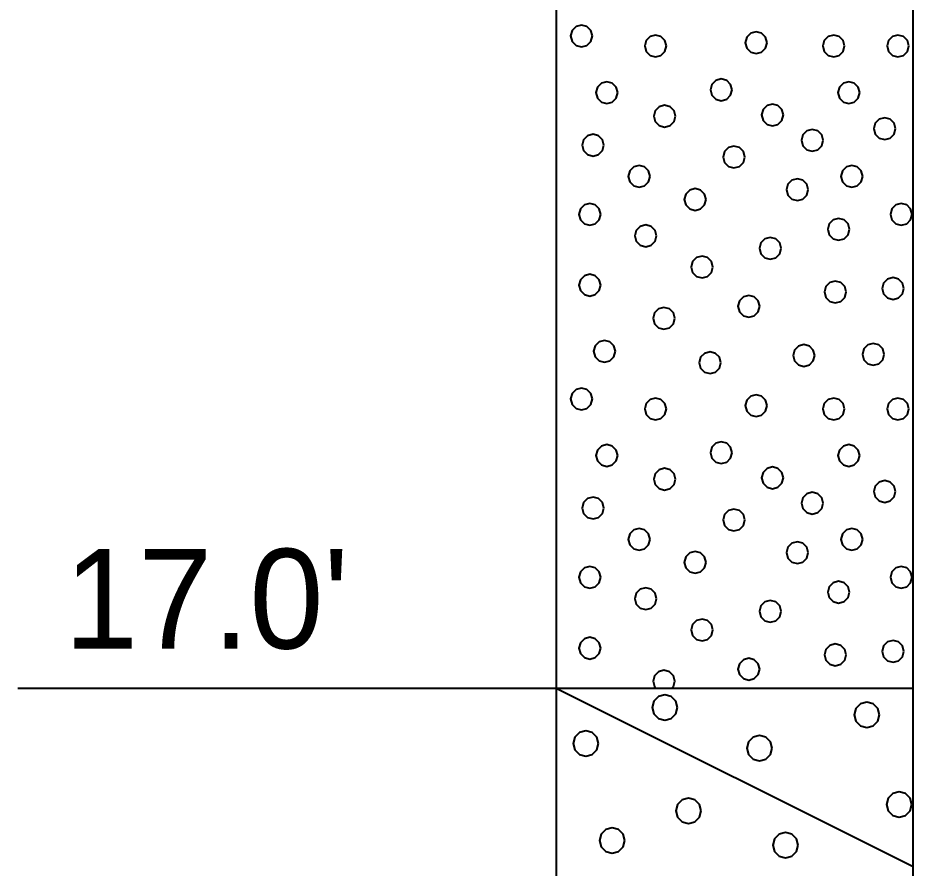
# Model space of a CAD drawing. Extents: x -582 to 653, y -817 to -3.
# Drawn here: x -441.74 to -435.48, y -196.2 to -190.25 of the extents above; entities that cross this region are included whole.
import ezdxf

# ---------------------------------------------------------------- set-up
doc = ezdxf.new("R2010")
doc.units = 0
doc.header["$LTSCALE"] = 0.4
doc.layers.add('27', color=7, linetype='Continuous', lineweight=40)

msp = doc.modelspace()

# ---------------------------------------------------------------- linework, layer by layer
at = {"layer": '27'}
for p, q in [((-437.9772, -182.9387), (-437.9772, -194.9387)), ((-435.4772, -194.9387), (-435.4772, -182.9387)), ((-441.7446, -194.9387), (-437.9772, -194.9387)), ((-437.9772, -194.9387), (-435.4772, -194.9387)), ((-437.9772, -194.9387), (-435.4772, -196.1887)), ((-437.9772, -194.9387), (-437.9772, -199.9387)), ((-435.4772, -199.9387), (-435.4772, -194.9387))]:
    msp.add_line(p, q, dxfattribs=at)
for points in [[(-437.7228, -190.3752), (-437.733, -190.3371), (-437.7609, -190.3092), (-437.799, -190.299), (-437.8371, -190.3092), (-437.865, -190.3371), (-437.8752, -190.3752), (-437.865, -190.4133), (-437.8371, -190.4412), (-437.799, -190.4514), (-437.7609, -190.4412), (-437.733, -190.4133)], [(-437.2041, -190.4451), (-437.2143, -190.407), (-437.2422, -190.3791), (-437.2803, -190.3689), (-437.3184, -190.3791), (-437.3463, -190.407), (-437.3565, -190.4451), (-437.3463, -190.4832), (-437.3184, -190.5111), (-437.2803, -190.5213), (-437.2422, -190.5111), (-437.2143, -190.4832)], [(-436.4998, -190.4222), (-436.51, -190.3841), (-436.5379, -190.3562), (-436.576, -190.346), (-436.6141, -190.3562), (-436.642, -190.3841), (-436.6522, -190.4222), (-436.642, -190.4603), (-436.6141, -190.4882), (-436.576, -190.4984), (-436.5379, -190.4882), (-436.51, -190.4603)], [(-435.957, -190.4451), (-435.9672, -190.407), (-435.9951, -190.3791), (-436.0332, -190.3689), (-436.0713, -190.3791), (-436.0992, -190.407), (-436.1094, -190.4451), (-436.0992, -190.4832), (-436.0713, -190.5111), (-436.0332, -190.5213), (-435.9951, -190.5111), (-435.9672, -190.4832)], [(-435.507, -190.4451), (-435.5172, -190.407), (-435.5451, -190.3791), (-435.5832, -190.3689), (-435.6213, -190.3791), (-435.6492, -190.407), (-435.6594, -190.4451), (-435.6492, -190.4832), (-435.6213, -190.5111), (-435.5832, -190.5213), (-435.5451, -190.5111), (-435.5172, -190.4832)], [(-437.5453, -190.7714), (-437.5555, -190.7333), (-437.5834, -190.7054), (-437.6215, -190.6952), (-437.6596, -190.7054), (-437.6875, -190.7333), (-437.6977, -190.7714), (-437.6875, -190.8095), (-437.6596, -190.8374), (-437.6215, -190.8476), (-437.5834, -190.8374), (-437.5555, -190.8095)], [(-436.7443, -190.7518), (-436.7545, -190.7137), (-436.7824, -190.6858), (-436.8205, -190.6756), (-436.8586, -190.6858), (-436.8865, -190.7137), (-436.8967, -190.7518), (-436.8865, -190.7899), (-436.8586, -190.8178), (-436.8205, -190.828), (-436.7824, -190.8178), (-436.7545, -190.7899)], [(-435.8506, -190.7714), (-435.8608, -190.7333), (-435.8887, -190.7054), (-435.9268, -190.6952), (-435.9649, -190.7054), (-435.9928, -190.7333), (-436.003, -190.7714), (-435.9928, -190.8095), (-435.9649, -190.8374), (-435.9268, -190.8476), (-435.8887, -190.8374), (-435.8608, -190.8095)], [(-437.1403, -190.9366), (-437.1505, -190.8985), (-437.1784, -190.8706), (-437.2165, -190.8604), (-437.2546, -190.8706), (-437.2825, -190.8985), (-437.2927, -190.9366), (-437.2825, -190.9747), (-437.2546, -191.0026), (-437.2165, -191.0128), (-437.1784, -191.0026), (-437.1505, -190.9747)], [(-436.3852, -190.9276), (-436.3954, -190.8895), (-436.4233, -190.8617), (-436.4614, -190.8514), (-436.4995, -190.8617), (-436.5274, -190.8895), (-436.5376, -190.9276), (-436.5274, -190.9657), (-436.4995, -190.9936), (-436.4614, -191.0038), (-436.4233, -190.9936), (-436.3954, -190.9657)], [(-435.5998, -191.0235), (-435.61, -190.9854), (-435.6379, -190.9575), (-435.676, -190.9473), (-435.7141, -190.9575), (-435.742, -190.9854), (-435.7522, -191.0235), (-435.742, -191.0616), (-435.7141, -191.0895), (-435.676, -191.0997), (-435.6379, -191.0895), (-435.61, -191.0616)], [(-436.107, -191.1049), (-436.1172, -191.0668), (-436.1451, -191.0389), (-436.1832, -191.0287), (-436.2213, -191.0389), (-436.2492, -191.0668), (-436.2594, -191.1049), (-436.2492, -191.143), (-436.2213, -191.1709), (-436.1832, -191.1811), (-436.1451, -191.1709), (-436.1172, -191.143)], [(-437.6414, -191.1392), (-437.6516, -191.1011), (-437.6795, -191.0732), (-437.7176, -191.063), (-437.7557, -191.0732), (-437.7836, -191.1011), (-437.7938, -191.1392), (-437.7836, -191.1773), (-437.7557, -191.2052), (-437.7176, -191.2154), (-437.6795, -191.2052), (-437.6516, -191.1773)], [(-436.6554, -191.2224), (-436.6656, -191.1843), (-436.6935, -191.1564), (-436.7316, -191.1462), (-436.7697, -191.1564), (-436.7975, -191.1843), (-436.8078, -191.2224), (-436.7975, -191.2605), (-436.7697, -191.2884), (-436.7316, -191.2986), (-436.6935, -191.2884), (-436.6656, -191.2605)], [(-437.3185, -191.3579), (-437.3287, -191.3198), (-437.3566, -191.2919), (-437.3947, -191.2817), (-437.4328, -191.2919), (-437.4607, -191.3198), (-437.4709, -191.3579), (-437.4607, -191.396), (-437.4328, -191.4239), (-437.3947, -191.4341), (-437.3566, -191.4239), (-437.3287, -191.396)], [(-435.8299, -191.3579), (-435.8401, -191.3198), (-435.868, -191.2919), (-435.9061, -191.2817), (-435.9442, -191.2919), (-435.9721, -191.3198), (-435.9823, -191.3579), (-435.9721, -191.396), (-435.9442, -191.4239), (-435.9061, -191.4341), (-435.868, -191.4239), (-435.8401, -191.396)], [(-436.2113, -191.4507), (-436.2215, -191.4126), (-436.2494, -191.3847), (-436.2875, -191.3745), (-436.3256, -191.3847), (-436.3534, -191.4126), (-436.3637, -191.4507), (-436.3534, -191.4888), (-436.3256, -191.5167), (-436.2875, -191.5269), (-436.2494, -191.5167), (-436.2215, -191.4888)], [(-436.927, -191.5193), (-436.9372, -191.4812), (-436.9651, -191.4533), (-437.0032, -191.4431), (-437.0413, -191.4533), (-437.0692, -191.4812), (-437.0794, -191.5193), (-437.0692, -191.5574), (-437.0413, -191.5853), (-437.0032, -191.5955), (-436.9651, -191.5853), (-436.9372, -191.5574)], [(-437.6643, -191.6236), (-437.6745, -191.5855), (-437.7024, -191.5576), (-437.7405, -191.5474), (-437.7786, -191.5576), (-437.8065, -191.5855), (-437.8167, -191.6236), (-437.8065, -191.6617), (-437.7786, -191.6896), (-437.7405, -191.6998), (-437.7024, -191.6896), (-437.6745, -191.6617)], [(-435.4841, -191.6236), (-435.4943, -191.5855), (-435.5222, -191.5576), (-435.5603, -191.5474), (-435.5984, -191.5576), (-435.6263, -191.5855), (-435.6365, -191.6236), (-435.6263, -191.6617), (-435.5984, -191.6896), (-435.5603, -191.6998), (-435.5222, -191.6896), (-435.4943, -191.6617)], [(-435.9227, -191.7278), (-435.9329, -191.6897), (-435.9608, -191.6618), (-435.9989, -191.6516), (-436.037, -191.6618), (-436.0649, -191.6897), (-436.0751, -191.7278), (-436.0649, -191.7659), (-436.037, -191.7938), (-435.9989, -191.804), (-435.9608, -191.7938), (-435.9329, -191.7659)], [(-437.2728, -191.7736), (-437.283, -191.7355), (-437.3109, -191.7076), (-437.349, -191.6974), (-437.3871, -191.7076), (-437.415, -191.7355), (-437.4252, -191.7736), (-437.415, -191.8117), (-437.3871, -191.8396), (-437.349, -191.8498), (-437.3109, -191.8396), (-437.283, -191.8117)], [(-436.4007, -191.8613), (-436.4109, -191.8232), (-436.4388, -191.7953), (-436.4769, -191.7851), (-436.515, -191.7953), (-436.5429, -191.8232), (-436.5531, -191.8613), (-436.5429, -191.8994), (-436.515, -191.9273), (-436.4769, -191.9375), (-436.4388, -191.9273), (-436.4109, -191.8994)], [(-436.8787, -191.9922), (-436.8889, -191.9541), (-436.9168, -191.9263), (-436.9549, -191.916), (-436.993, -191.9263), (-437.0209, -191.9541), (-437.0311, -191.9922), (-437.0209, -192.0303), (-436.993, -192.0582), (-436.9549, -192.0684), (-436.9168, -192.0582), (-436.8889, -192.0303)], [(-437.6643, -192.1194), (-437.6745, -192.0813), (-437.7024, -192.0534), (-437.7405, -192.0432), (-437.7786, -192.0534), (-437.8065, -192.0813), (-437.8167, -192.1194), (-437.8065, -192.1575), (-437.7786, -192.1854), (-437.7405, -192.1956), (-437.7024, -192.1854), (-437.6745, -192.1575)], [(-435.9456, -192.1664), (-435.9558, -192.1283), (-435.9837, -192.1004), (-436.0218, -192.0902), (-436.0599, -192.1004), (-436.0877, -192.1283), (-436.098, -192.1664), (-436.0877, -192.2045), (-436.0599, -192.2324), (-436.0218, -192.2426), (-435.9837, -192.2324), (-435.9558, -192.2045)], [(-435.5413, -192.1423), (-435.5515, -192.1042), (-435.5794, -192.0763), (-435.6175, -192.0661), (-435.6556, -192.0763), (-435.6835, -192.1042), (-435.6937, -192.1423), (-435.6835, -192.1804), (-435.6556, -192.2082), (-435.6175, -192.2185), (-435.5794, -192.2082), (-435.5515, -192.1804)], [(-436.5507, -192.2668), (-436.5609, -192.2287), (-436.5888, -192.2008), (-436.6269, -192.1906), (-436.665, -192.2008), (-436.6929, -192.2287), (-436.7031, -192.2668), (-436.6929, -192.3049), (-436.665, -192.3328), (-436.6269, -192.343), (-436.5888, -192.3328), (-436.5609, -192.3049)], [(-437.1456, -192.3507), (-437.1558, -192.3126), (-437.1837, -192.2848), (-437.2218, -192.2745), (-437.2599, -192.2848), (-437.2878, -192.3126), (-437.298, -192.3507), (-437.2878, -192.3888), (-437.2599, -192.4167), (-437.2218, -192.4269), (-437.1837, -192.4167), (-437.1558, -192.3888)], [(-437.5613, -192.5821), (-437.5715, -192.544), (-437.5994, -192.5161), (-437.6375, -192.5059), (-437.6756, -192.5161), (-437.7035, -192.544), (-437.7137, -192.5821), (-437.7035, -192.6202), (-437.6756, -192.6481), (-437.6375, -192.6583), (-437.5994, -192.6481), (-437.5715, -192.6202)], [(-435.6799, -192.6037), (-435.6901, -192.5656), (-435.718, -192.5377), (-435.7561, -192.5275), (-435.7942, -192.5377), (-435.8221, -192.5656), (-435.8323, -192.6037), (-435.8221, -192.6418), (-435.7942, -192.6697), (-435.7561, -192.6799), (-435.718, -192.6697), (-435.6901, -192.6418)], [(-436.8227, -192.6622), (-436.8329, -192.6241), (-436.8608, -192.5962), (-436.8989, -192.586), (-436.937, -192.5962), (-436.9649, -192.6241), (-436.9751, -192.6622), (-436.9649, -192.7003), (-436.937, -192.7282), (-436.8989, -192.7384), (-436.8608, -192.7282), (-436.8329, -192.7003)], [(-436.1655, -192.6114), (-436.1757, -192.5733), (-436.2036, -192.5454), (-436.2417, -192.5352), (-436.2798, -192.5454), (-436.3077, -192.5733), (-436.3179, -192.6114), (-436.3077, -192.6495), (-436.2798, -192.6773), (-436.2417, -192.6876), (-436.2036, -192.6773), (-436.1757, -192.6495)], [(-437.7228, -192.9152), (-437.733, -192.8771), (-437.7609, -192.8492), (-437.799, -192.839), (-437.8371, -192.8492), (-437.865, -192.8771), (-437.8752, -192.9152), (-437.865, -192.9533), (-437.8371, -192.9812), (-437.799, -192.9914), (-437.7609, -192.9812), (-437.733, -192.9533)], [(-437.2041, -192.9851), (-437.2143, -192.947), (-437.2422, -192.9191), (-437.2803, -192.9089), (-437.3184, -192.9191), (-437.3463, -192.947), (-437.3565, -192.9851), (-437.3463, -193.0232), (-437.3184, -193.0511), (-437.2803, -193.0613), (-437.2422, -193.0511), (-437.2143, -193.0232)], [(-436.4998, -192.9622), (-436.51, -192.9241), (-436.5379, -192.8962), (-436.576, -192.886), (-436.6141, -192.8962), (-436.642, -192.9241), (-436.6522, -192.9622), (-436.642, -193.0003), (-436.6141, -193.0282), (-436.576, -193.0384), (-436.5379, -193.0282), (-436.51, -193.0003)], [(-435.957, -192.9851), (-435.9672, -192.947), (-435.9951, -192.9191), (-436.0332, -192.9089), (-436.0713, -192.9191), (-436.0992, -192.947), (-436.1094, -192.9851), (-436.0992, -193.0232), (-436.0713, -193.0511), (-436.0332, -193.0613), (-435.9951, -193.0511), (-435.9672, -193.0232)], [(-435.507, -192.9851), (-435.5172, -192.947), (-435.5451, -192.9191), (-435.5832, -192.9089), (-435.6213, -192.9191), (-435.6492, -192.947), (-435.6594, -192.9851), (-435.6492, -193.0232), (-435.6213, -193.0511), (-435.5832, -193.0613), (-435.5451, -193.0511), (-435.5172, -193.0232)], [(-436.7443, -193.2918), (-436.7545, -193.2537), (-436.7824, -193.2258), (-436.8205, -193.2156), (-436.8586, -193.2258), (-436.8865, -193.2537), (-436.8967, -193.2918), (-436.8865, -193.3299), (-436.8586, -193.3578), (-436.8205, -193.368), (-436.7824, -193.3578), (-436.7545, -193.3299)], [(-437.5453, -193.3114), (-437.5555, -193.2733), (-437.5834, -193.2454), (-437.6215, -193.2352), (-437.6596, -193.2454), (-437.6875, -193.2733), (-437.6977, -193.3114), (-437.6875, -193.3495), (-437.6596, -193.3774), (-437.6215, -193.3876), (-437.5834, -193.3774), (-437.5555, -193.3495)], [(-435.8506, -193.3114), (-435.8608, -193.2733), (-435.8887, -193.2454), (-435.9268, -193.2352), (-435.9649, -193.2454), (-435.9928, -193.2733), (-436.003, -193.3114), (-435.9928, -193.3495), (-435.9649, -193.3774), (-435.9268, -193.3876), (-435.8887, -193.3774), (-435.8608, -193.3495)], [(-437.1403, -193.4766), (-437.1505, -193.4385), (-437.1784, -193.4106), (-437.2165, -193.4004), (-437.2546, -193.4106), (-437.2825, -193.4385), (-437.2927, -193.4766), (-437.2825, -193.5147), (-437.2546, -193.5426), (-437.2165, -193.5528), (-437.1784, -193.5426), (-437.1505, -193.5147)], [(-436.3852, -193.4676), (-436.3954, -193.4295), (-436.4233, -193.4017), (-436.4614, -193.3914), (-436.4995, -193.4017), (-436.5274, -193.4295), (-436.5376, -193.4676), (-436.5274, -193.5057), (-436.4995, -193.5336), (-436.4614, -193.5438), (-436.4233, -193.5336), (-436.3954, -193.5057)], [(-435.5998, -193.5635), (-435.61, -193.5254), (-435.6379, -193.4975), (-435.676, -193.4873), (-435.7141, -193.4975), (-435.742, -193.5254), (-435.7522, -193.5635), (-435.742, -193.6016), (-435.7141, -193.6295), (-435.676, -193.6397), (-435.6379, -193.6295), (-435.61, -193.6016)], [(-436.107, -193.6449), (-436.1172, -193.6068), (-436.1451, -193.5789), (-436.1832, -193.5687), (-436.2213, -193.5789), (-436.2492, -193.6068), (-436.2594, -193.6449), (-436.2492, -193.683), (-436.2213, -193.7109), (-436.1832, -193.7211), (-436.1451, -193.7109), (-436.1172, -193.683)], [(-437.6414, -193.6792), (-437.6516, -193.6411), (-437.6795, -193.6132), (-437.7176, -193.603), (-437.7557, -193.6132), (-437.7836, -193.6411), (-437.7938, -193.6792), (-437.7836, -193.7173), (-437.7557, -193.7452), (-437.7176, -193.7554), (-437.6795, -193.7452), (-437.6516, -193.7173)], [(-436.6554, -193.7624), (-436.6656, -193.7243), (-436.6935, -193.6964), (-436.7316, -193.6862), (-436.7697, -193.6964), (-436.7975, -193.7243), (-436.8078, -193.7624), (-436.7975, -193.8005), (-436.7697, -193.8284), (-436.7316, -193.8386), (-436.6935, -193.8284), (-436.6656, -193.8005)], [(-437.3185, -193.8979), (-437.3287, -193.8598), (-437.3566, -193.8319), (-437.3947, -193.8217), (-437.4328, -193.8319), (-437.4607, -193.8598), (-437.4709, -193.8979), (-437.4607, -193.936), (-437.4328, -193.9639), (-437.3947, -193.9741), (-437.3566, -193.9639), (-437.3287, -193.936)], [(-435.8299, -193.8979), (-435.8401, -193.8598), (-435.868, -193.8319), (-435.9061, -193.8217), (-435.9442, -193.8319), (-435.9721, -193.8598), (-435.9823, -193.8979), (-435.9721, -193.936), (-435.9442, -193.9639), (-435.9061, -193.9741), (-435.868, -193.9639), (-435.8401, -193.936)], [(-436.2113, -193.9907), (-436.2215, -193.9526), (-436.2494, -193.9247), (-436.2875, -193.9145), (-436.3256, -193.9247), (-436.3534, -193.9526), (-436.3637, -193.9907), (-436.3534, -194.0288), (-436.3256, -194.0567), (-436.2875, -194.0669), (-436.2494, -194.0567), (-436.2215, -194.0288)], [(-436.927, -194.0593), (-436.9372, -194.0212), (-436.9651, -193.9933), (-437.0032, -193.9831), (-437.0413, -193.9933), (-437.0692, -194.0212), (-437.0794, -194.0593), (-437.0692, -194.0974), (-437.0413, -194.1253), (-437.0032, -194.1355), (-436.9651, -194.1253), (-436.9372, -194.0974)], [(-437.6643, -194.1636), (-437.6745, -194.1255), (-437.7024, -194.0976), (-437.7405, -194.0874), (-437.7786, -194.0976), (-437.8065, -194.1255), (-437.8167, -194.1636), (-437.8065, -194.2017), (-437.7786, -194.2296), (-437.7405, -194.2398), (-437.7024, -194.2296), (-437.6745, -194.2017)], [(-435.4841, -194.1636), (-435.4943, -194.1255), (-435.5222, -194.0976), (-435.5603, -194.0874), (-435.5984, -194.0976), (-435.6263, -194.1255), (-435.6365, -194.1636), (-435.6263, -194.2017), (-435.5984, -194.2296), (-435.5603, -194.2398), (-435.5222, -194.2296), (-435.4943, -194.2017)], [(-435.9227, -194.2678), (-435.9329, -194.2297), (-435.9608, -194.2018), (-435.9989, -194.1916), (-436.037, -194.2018), (-436.0649, -194.2297), (-436.0751, -194.2678), (-436.0649, -194.3059), (-436.037, -194.3338), (-435.9989, -194.344), (-435.9608, -194.3338), (-435.9329, -194.3059)], [(-437.2728, -194.3136), (-437.283, -194.2755), (-437.3109, -194.2476), (-437.349, -194.2374), (-437.3871, -194.2476), (-437.415, -194.2755), (-437.4252, -194.3136), (-437.415, -194.3517), (-437.3871, -194.3796), (-437.349, -194.3898), (-437.3109, -194.3796), (-437.283, -194.3517)], [(-436.4007, -194.4013), (-436.4109, -194.3632), (-436.4388, -194.3353), (-436.4769, -194.3251), (-436.515, -194.3353), (-436.5429, -194.3632), (-436.5531, -194.4013), (-436.5429, -194.4394), (-436.515, -194.4673), (-436.4769, -194.4775), (-436.4388, -194.4673), (-436.4109, -194.4394)], [(-436.8787, -194.5322), (-436.8889, -194.4941), (-436.9168, -194.4663), (-436.9549, -194.456), (-436.993, -194.4663), (-437.0209, -194.4941), (-437.0311, -194.5322), (-437.0209, -194.5703), (-436.993, -194.5982), (-436.9549, -194.6084), (-436.9168, -194.5982), (-436.8889, -194.5703)], [(-437.6643, -194.6594), (-437.6745, -194.6213), (-437.7024, -194.5934), (-437.7405, -194.5832), (-437.7786, -194.5934), (-437.8065, -194.6213), (-437.8167, -194.6594), (-437.8065, -194.6975), (-437.7786, -194.7254), (-437.7405, -194.7356), (-437.7024, -194.7254), (-437.6745, -194.6975)], [(-435.9456, -194.7064), (-435.9558, -194.6683), (-435.9837, -194.6404), (-436.0218, -194.6302), (-436.0599, -194.6404), (-436.0877, -194.6683), (-436.098, -194.7064), (-436.0877, -194.7445), (-436.0599, -194.7724), (-436.0218, -194.7826), (-435.9837, -194.7724), (-435.9558, -194.7445)], [(-435.5413, -194.6823), (-435.5515, -194.6442), (-435.5794, -194.6163), (-435.6175, -194.6061), (-435.6556, -194.6163), (-435.6835, -194.6442), (-435.6937, -194.6823), (-435.6835, -194.7204), (-435.6556, -194.7482), (-435.6175, -194.7585), (-435.5794, -194.7482), (-435.5515, -194.7204)], [(-436.5507, -194.8068), (-436.5609, -194.7687), (-436.5888, -194.7408), (-436.6269, -194.7306), (-436.665, -194.7408), (-436.6929, -194.7687), (-436.7031, -194.8068), (-436.6929, -194.8449), (-436.665, -194.8728), (-436.6269, -194.883), (-436.5888, -194.8728), (-436.5609, -194.8449)], [(-437.1558, -194.9288), (-437.1456, -194.8907), (-437.1558, -194.8526), (-437.1837, -194.8248), (-437.2218, -194.8145), (-437.2599, -194.8248), (-437.2878, -194.8526), (-437.298, -194.8907), (-437.2878, -194.9288), (-437.2779, -194.9387), (-437.1657, -194.9387)], [(-437.1265, -195.0751), (-437.1384, -195.0306), (-437.1709, -194.9981), (-437.2154, -194.9862), (-437.2598, -194.9981), (-437.2924, -195.0306), (-437.3043, -195.0751), (-437.2924, -195.1195), (-437.2598, -195.1521), (-437.2154, -195.164), (-437.1709, -195.1521), (-437.1384, -195.1195)], [(-435.7116, -195.126), (-435.7235, -195.0815), (-435.7561, -195.049), (-435.8005, -195.0371), (-435.845, -195.049), (-435.8775, -195.0815), (-435.8894, -195.126), (-435.8775, -195.1704), (-435.845, -195.203), (-435.8005, -195.2149), (-435.7561, -195.203), (-435.7235, -195.1704)], [(-437.6796, -195.3268), (-437.6915, -195.2824), (-437.724, -195.2499), (-437.7685, -195.2379), (-437.8129, -195.2499), (-437.8455, -195.2824), (-437.8574, -195.3268), (-437.8455, -195.3713), (-437.8129, -195.4038), (-437.7685, -195.4157), (-437.724, -195.4038), (-437.6915, -195.3713)], [(-436.4642, -195.3599), (-436.4761, -195.3155), (-436.5087, -195.2829), (-436.5531, -195.271), (-436.5976, -195.2829), (-436.6301, -195.3155), (-436.642, -195.3599), (-436.6301, -195.4044), (-436.5976, -195.4369), (-436.5531, -195.4488), (-436.5087, -195.4369), (-436.4761, -195.4044)], [(-435.4854, -195.754), (-435.4973, -195.7095), (-435.5298, -195.677), (-435.5743, -195.6651), (-435.6187, -195.677), (-435.6512, -195.7095), (-435.6632, -195.754), (-435.6512, -195.7984), (-435.6187, -195.831), (-435.5743, -195.8429), (-435.5298, -195.831), (-435.4973, -195.7984)], [(-436.96, -195.7972), (-436.9719, -195.7528), (-437.0045, -195.7202), (-437.0489, -195.7083), (-437.0934, -195.7202), (-437.1259, -195.7528), (-437.1378, -195.7972), (-437.1259, -195.8417), (-437.0934, -195.8742), (-437.0489, -195.8861), (-437.0045, -195.8742), (-436.9719, -195.8417)], [(-437.4952, -196.0057), (-437.5071, -195.9613), (-437.5397, -195.9287), (-437.5841, -195.9168), (-437.6286, -195.9287), (-437.6611, -195.9613), (-437.673, -196.0057), (-437.6611, -196.0502), (-437.6286, -196.0827), (-437.5841, -196.0946), (-437.5397, -196.0827), (-437.5071, -196.0502)], [(-436.2824, -196.0388), (-436.2943, -195.9943), (-436.3269, -195.9618), (-436.3713, -195.9499), (-436.4158, -195.9618), (-436.4483, -195.9943), (-436.4602, -196.0388), (-436.4483, -196.0832), (-436.4158, -196.1158), (-436.3713, -196.1277), (-436.3269, -196.1158), (-436.2943, -196.0832)]]:
    msp.add_lwpolyline(points, close=True, dxfattribs=at)

# ---------------------------------------------------------------- texts
msp.add_text("17.0'", height=0.6976, dxfattribs=at).set_placement((-441.4205, -194.6623))

doc.saveas('drawing.dxf')
